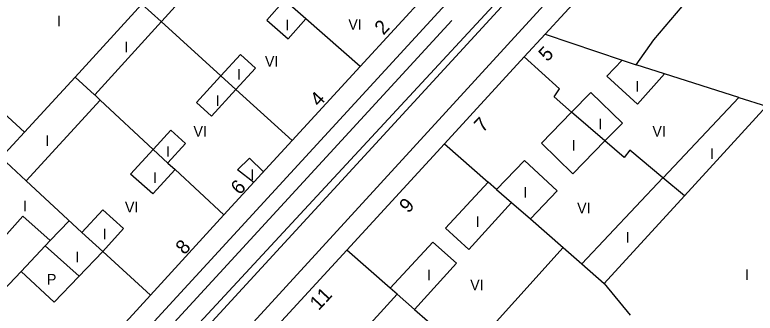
# Model space of a CAD drawing. Extents: x 282771 to 285132, y 4823109 to 4825496.
# Drawn here: x 284112.2 to 284216.4, y 4823238.2 to 4823280.2 of the extents above; entities that cross this region are included whole.
import ezdxf

# ---------------------------------------------------------------- set-up
doc = ezdxf.new("R2010")
doc.units = 0
for name, color, linetype in [('ACERA-BORDILLO', 7, 'Continuous'), ('CALLE-EJE', 7, 'Continuous'), ('EDIFICIO', 7, 'Continuous'), ('INTERIOR-EDIFICIO', 7, 'Continuous'), ('MEDIANERA', 7, 'Continuous'), ('NUM-PORTAL', 7, 'Continuous'), ('SENAL-VIARIA', 7, 'Continuous'), ('TXT-ALTURA-EDIFICIO', 7, 'Continuous')]:
    doc.layers.add(name, color=color, linetype=linetype)

msp = doc.modelspace()

# ---------------------------------------------------------------- linework, layer by layer
at = {"layer": 'ACERA-BORDILLO'}
for points in [[(284121.67, 4823225.94), (284183.5, 4823293.32), (284215, 4823327.6), (284298.03, 4823418)], [(284216.44, 4823309.68), (284216, 4823309.73), (284215.56, 4823309.75), (284215.1, 4823309.74), (284214.65, 4823309.7), (284214.2, 4823309.63), (284213.75, 4823309.53), (284213.3, 4823309.4), (284212.87, 4823309.25), (284212.45, 4823309.06), (284212.04, 4823308.85), (284211.65, 4823308.61), (284211.28, 4823308.36), (284210.93, 4823308.08), (284210.61, 4823307.78), (284210.3, 4823307.47), (284199.44, 4823295.56), (284132.52, 4823222.39)]]:
    msp.add_lwpolyline(points, dxfattribs=at)
at = {"layer": 'CALLE-EJE'}
msp.add_lwpolyline([(284118.09, 4823215.09), (284192.51, 4823295.56)], dxfattribs=at)
at = {"layer": 'EDIFICIO'}
for points in [[(284170.47, 4823283.46), (284160.82, 4823272.92), (284151.23, 4823262.47), (284141.63, 4823252), (284131.3, 4823240.72), (284119.21, 4823227.53), (284115.36, 4823227.01), (284105.52, 4823236.09), (284096.11, 4823244.83), (284082.92, 4823257.06), (284068.82, 4823270.14), (284070.71, 4823272.21), (284068.2, 4823274.56), (284085.37, 4823293.32), (284087.42, 4823295.56), (284098.65, 4823307.81), (284110.88, 4823321.15), (284123.44, 4823334.81), (284133.5, 4823345.64), (284150.61, 4823329.81), (284184.08, 4823298.32), (284181.55, 4823295.56), (284170.47, 4823283.46)], [(284182.41, 4823205.16), (284168.35, 4823208.02), (284145.3, 4823212.69), (284135.68, 4823221.78), (284158.91, 4823247.06), (284172.66, 4823262.02), (284183.91, 4823274.27), (284186.87, 4823277.49), (284203.47, 4823295.56), (284213.89, 4823306.9), (284221.25, 4823305.38)]]:
    msp.add_lwpolyline(points, dxfattribs=at)
at = {"layer": 'INTERIOR-EDIFICIO'}
for points in [[(284148.51, 4823221.58), (284166, 4823240.86), (284165.02, 4823241.71), (284171.02, 4823248.19), (284174.37, 4823245.22), (284168.47, 4823238.69), (284175.76, 4823232.31), (284189.38, 4823247.42), (284192.02, 4823245.12), (284203.44, 4823257.22), (284203.46, 4823257.23), (284214.14, 4823268.55), (284203.63, 4823271.89), (284199.87, 4823267.6), (284195.52, 4823271.57), (284197.7, 4823273.82), (284199.66, 4823273.15), (284202.13, 4823276.67), (284207.75, 4823283.28), (284205.67, 4823285.09), (284209.96, 4823290.58), (284214.6, 4823289.68), (284213.8, 4823284.48), (284231.34, 4823280.89)], [(284149.79, 4823283), (284142.28, 4823289.69), (284123.44, 4823268.93), (284124.22, 4823268.16), (284113.77, 4823256.82), (284121.64, 4823249.52), (284124.58, 4823252.74), (284127.5, 4823250.09), (284124.56, 4823246.86), (284117.74, 4823239.73), (284113.08, 4823244.06), (284117.18, 4823248.39)], [(284117.18, 4823248.39), (284113.3, 4823251.84), (284107.7, 4823245.52), (284105.16, 4823247.76), (284110.76, 4823254.08), (284107.45, 4823257.08), (284110.25, 4823260.11), (284113.53, 4823263.67), (284100.63, 4823275.51), (284093.7, 4823268.29), (284098.67, 4823263.66), (284095.13, 4823259.87), (284090.12, 4823264.56), (284090.63, 4823265.1), (284080.59, 4823273.73), (284090.22, 4823283.95), (284094.98, 4823279.6), (284097.23, 4823282.37)], [(284153.17, 4823279.62), (284150.15, 4823282.26), (284147.68, 4823279.45), (284150.68, 4823276.8), (284153.16, 4823279.61)], [(284141.16, 4823271.56), (284137.76, 4823267.86), (284139.88, 4823265.9), (284143.32, 4823269.66), (284146.09, 4823272.66), (284143.97, 4823274.62), (284141.19, 4823271.6), (284141.16, 4823271.56)], [(284195.27, 4823262.43), (284190.77, 4823257.8), (284186.34, 4823262.12), (284190.58, 4823266.49), (284193.29, 4823269.27), (284197.72, 4823264.95), (284195.27, 4823262.43)], [(284133.74, 4823259.32), (284134.74, 4823258.4), (284131.64, 4823254.96), (284128.47, 4823257.73), (284131.68, 4823261.24), (284131.69, 4823261.25), (284134.16, 4823263.94), (284136.21, 4823262.05), (284133.75, 4823259.33)], [(284172.83, 4823250.14), (284176.11, 4823247.14), (284182.11, 4823253.77), (284184.77, 4823251.45), (284188.55, 4823255.41), (284183.95, 4823259.66), (284180.01, 4823255.6), (284178.83, 4823256.63), (284172.83, 4823250.14)], [(284117.18, 4823248.39), (284116.47, 4823247.65)]]:
    msp.add_lwpolyline(points, dxfattribs=at)
at = {"layer": 'MEDIANERA'}
for points in [[(284130.09, 4823281.68), (284120.7, 4823271.43)], [(284151.23, 4823262.47), (284143.32, 4823269.66), (284141.19, 4823271.6), (284132.78, 4823279.24), (284130.09, 4823281.68)], [(284160.82, 4823272.92), (284153.17, 4823279.62)], [(284186.87, 4823277.49), (284197.7, 4823273.82)], [(284206.45, 4823254.68), (284203.44, 4823257.22), (284198.77, 4823261.15), (284197.96, 4823260.11), (284195.27, 4823262.43), (284190.58, 4823266.49), (284188.1, 4823268.63), (284188.89, 4823269.76), (284183.91, 4823274.27)], [(284203.63, 4823271.89), (284199.66, 4823273.15)], [(284120.7, 4823271.43), (284113.53, 4823263.67)], [(284120.7, 4823271.43), (284123.42, 4823268.91)], [(284133.74, 4823259.32), (284131.68, 4823261.24), (284124.22, 4823268.16)], [(284214.14, 4823268.55), (284218.02, 4823267.32)], [(284218.02, 4823267.32), (284206.45, 4823254.68)], [(284172.66, 4823262.02), (284178.83, 4823256.63)], [(284113.77, 4823256.82), (284110.25, 4823260.11)], [(284145.82, 4823256.57), (284143.52, 4823258.38), (284145.24, 4823260.01), (284147.21, 4823258.09)], [(284134.74, 4823258.4), (284141.63, 4823252)], [(284180.01, 4823255.6), (284182.11, 4823253.77)], [(284206.45, 4823254.68), (284195.18, 4823242.36)], [(284184.77, 4823251.45), (284189.38, 4823247.42)], [(284117.18, 4823248.39), (284119.82, 4823251.17)], [(284131.3, 4823240.72), (284124.56, 4823246.86), (284121.64, 4823249.52)], [(284121.23, 4823243.38), (284116.47, 4823247.65)], [(284165.02, 4823241.71), (284158.91, 4823247.06)], [(284192.02, 4823245.12), (284195.18, 4823242.36)], [(284113.08, 4823244.06), (284105.52, 4823236.09)], [(284195.18, 4823242.36), (284198.82, 4823237.89)], [(284168.47, 4823238.69), (284166, 4823240.86)]]:
    msp.add_lwpolyline(points, dxfattribs=at)
at = {"layer": 'SENAL-VIARIA'}
for points in [[(284144.22, 4823241.64), (284196.75, 4823298.83)], [(284173.71, 4823279.39), (284130.88, 4823232.76)], [(284129.73, 4823233.56), (284133.06, 4823229.49), (284144.22, 4823241.64)]]:
    msp.add_lwpolyline(points, dxfattribs=at)

# ---------------------------------------------------------------- texts
at = {"layer": 'NUM-PORTAL'}
for s, p in [('2', (284164.08, 4823277.25)), ('5', (284187.17, 4823273.49)), ('4', (284155.01, 4823267.14)), ('7', (284178.09, 4823263.51)), ('6', (284143.84, 4823254.72)), ('9', (284167.57, 4823252.15)), ('8', (284136.07, 4823246.29)), ('11', (284154.97, 4823238.46))]:
    msp.add_text(s, height=2, rotation=47.05, dxfattribs=at).set_placement(p)
at = {"layer": 'TXT-ALTURA-EDIFICIO'}
for s, p in [('I', (284118.15, 4823278.58)), ('I', (284150.29, 4823278)), ('VI', (284159.14, 4823278.08)), ('I', (284127.63, 4823274.89)), ('VI', (284147.4, 4823272.89)), ('I', (284143.45, 4823271.05)), ('I', (284199.55, 4823269.39)), ('I', (284140.47, 4823267.33)), ('I', (284194.33, 4823264.07)), ('VI', (284137.34, 4823263.01)), ('VI', (284201.95, 4823263.04)), ('I', (284116.49, 4823261.72)), ('I', (284190.6, 4823261.04)), ('I', (284133.48, 4823260.19)), ('I', (284210.04, 4823259.87)), ('I', (284131.65, 4823256.49)), ('I', (284145.34, 4823256.93)), ('I', (284183.77, 4823254.44)), ('I', (284113.33, 4823252.51)), ('VI', (284127.69, 4823252.36)), ('VI', (284191.35, 4823252.23)), ('I', (284177.07, 4823250.31)), ('I', (284124.57, 4823248.57)), ('I', (284198.19, 4823248.08)), ('I', (284120.7, 4823245.34)), ('I', (284170.24, 4823242.8)), ('I', (284214.97, 4823242.84)), ('P', (284116.7, 4823242.19)), ('VI', (284176.3, 4823241.39))]:
    msp.add_text(s, height=1.5, rotation=0, dxfattribs=at).set_placement(p)

doc.saveas('drawing.dxf')
